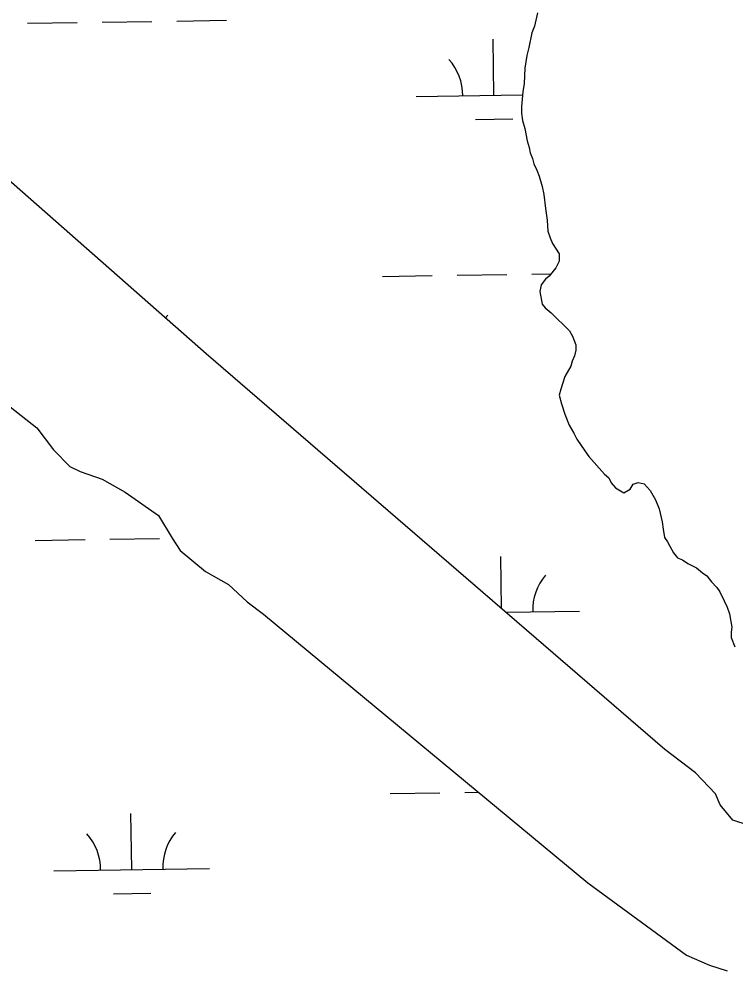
# Model space of a CAD drawing. Extents: x 3807117 to 3845308, y 337856 to 363736.
# Drawn here: x 3833925 to 3834386, y 360775 to 361386 of the extents above; entities that cross this region are included whole.
import ezdxf

# ---------------------------------------------------------------- set-up
doc = ezdxf.new("R2010")
doc.units = 0
doc.layers.add('V-TOPO-SHOR', color=7, linetype='Continuous')
doc.layers.add('V-WETL-SWMP', color=7, linetype='Continuous')

msp = doc.modelspace()

# ---------------------------------------------------------------- linework, layer by layer
at = {"layer": 'V-TOPO-SHOR'}
for p, q in [((3834045.73, 361170.89), (3833700.69, 361474.63)), ((3834258.92, 361390.22), (3834257.13, 361381.69)), ((3834257.13, 361381.69), (3834255.28, 361377.41)), ((3834255.28, 361377.41), (3834253.5, 361367.92)), ((3834253.5, 361367.92), (3834252.14, 361362.7)), ((3834252.14, 361362.7), (3834250.81, 361354.64)), ((3834250.81, 361354.64), (3834250.45, 361344.7)), ((3834249.56, 361339.49), (3834248.72, 361330.01)), ((3834250.45, 361344.7), (3834249.56, 361339.49)), ((3834248.72, 361330.01), (3834248.77, 361325.76)), ((3834248.77, 361325.76), (3834249.3, 361321.03)), ((3834249.3, 361321.03), (3834250.77, 361315.84)), ((3834250.77, 361315.84), (3834252.29, 361307.81)), ((3834252.29, 361307.81), (3834253.75, 361303.57)), ((3834253.75, 361303.57), (3834254.26, 361300.27)), ((3834254.26, 361300.27), (3834255.73, 361296.5)), ((3834255.73, 361296.5), (3834256.71, 361293.2)), ((3834256.71, 361293.2), (3834258.65, 361288.96)), ((3834258.65, 361288.96), (3834260.11, 361285.19)), ((3834260.11, 361285.19), (3834262.08, 361278.59)), ((3834262.08, 361278.59), (3834263.08, 361273.39)), ((3834263.08, 361273.39), (3834264.13, 361264.42)), ((3834264.13, 361264.42), (3834265.16, 361256.86)), ((3834265.16, 361256.86), (3834265.72, 361249.77)), ((3834265.72, 361249.77), (3834267.19, 361245.52)), ((3834267.19, 361245.52), (3834268.65, 361241.75)), ((3834268.65, 361241.75), (3834272.98, 361235.18)), ((3834272.98, 361235.18), (3834273.03, 361230.45)), ((3834273.03, 361230.45), (3834270.72, 361226.16)), ((3834270.72, 361226.16), (3834266.52, 361220.91)), ((3834264.17, 361218.99), (3834261.38, 361215.17)), ((3834266.52, 361220.91), (3834264.17, 361218.99)), ((3834261.38, 361215.17), (3834260.48, 361210.91)), ((3834260.48, 361210.91), (3834261.99, 361202.88)), ((3834261.99, 361202.88), (3834263.91, 361200.53)), ((3834263.91, 361200.53), (3834267.73, 361197.27)), ((3834267.73, 361197.27), (3834279.69, 361185.57)), ((3834279.69, 361185.57), (3834281.62, 361182.28)), ((3834281.62, 361182.28), (3834283.58, 361176.62)), ((3834283.58, 361176.62), (3834283.62, 361173.31)), ((3834341.04, 360916.35), (3834045.73, 361170.89)), ((3834282.72, 361169.52), (3834281.33, 361166.19)), ((3834283.62, 361173.31), (3834282.72, 361169.52)), ((3834280.42, 361162.87), (3834276.71, 361156.2)), ((3834281.33, 361166.19), (3834280.42, 361162.87)), ((3834276.71, 361156.2), (3834273.97, 361148.13)), ((3834273.97, 361148.13), (3834273.06, 361144.33)), ((3834273.06, 361144.33), (3834274.55, 361138.67)), ((3834274.55, 361138.67), (3834276.51, 361132.07)), ((3833919.78, 361136.81), (3833936.96, 361123.28)), ((3834276.51, 361132.07), (3834279.43, 361125)), ((3834279.43, 361125), (3834282.33, 361119.83)), ((3833936.96, 361123.28), (3833947.53, 361109.21)), ((3834282.33, 361119.83), (3834284.27, 361116.07)), ((3834284.27, 361116.07), (3834289.56, 361108.55)), ((3833947.53, 361109.21), (3833958.07, 361098.44)), ((3834289.56, 361108.55), (3834291.97, 361104.8)), ((3834291.97, 361104.8), (3834302.03, 361093.55)), ((3833958.07, 361098.44), (3833964.73, 361095.21)), ((3833964.73, 361095.21), (3833978.98, 361090.16)), ((3833978.98, 361090.16), (3833993.74, 361081.81)), ((3834302.03, 361093.55), (3834304.89, 361091.22)), ((3834304.89, 361091.22), (3834306.35, 361087.92)), ((3834306.35, 361087.92), (3834309.23, 361084.65)), ((3834309.23, 361084.65), (3834314.47, 361081.39)), ((3834314.47, 361081.39), (3834318.7, 361083.81)), ((3834318.7, 361083.81), (3834320.56, 361087.14)), ((3834320.56, 361087.14), (3834323.86, 361088.12)), ((3834323.86, 361088.12), (3834327.65, 361087.22)), ((3834327.65, 361087.22), (3834331.49, 361083)), ((3834331.49, 361083), (3834334.87, 361076.89)), ((3833993.74, 361081.81), (3834015.2, 361066.92)), ((3834334.87, 361076.89), (3834337.3, 361071.24)), ((3834337.3, 361071.24), (3834339.28, 361062.75)), ((3834015.2, 361066.92), (3834023.89, 361052.35)), ((3834339.28, 361062.75), (3834339.81, 361058.02)), ((3834339.81, 361058.02), (3834340.82, 361052.83)), ((3834023.89, 361052.35), (3834029.18, 361044.36)), ((3834340.82, 361052.83), (3834342.74, 361050.01)), ((3834342.74, 361050.01), (3834344.19, 361047.19)), ((3834344.19, 361047.19), (3834346.61, 361042.96)), ((3834029.18, 361044.36), (3834045.42, 361030.82)), ((3834346.61, 361042.96), (3834349.01, 361039.67)), ((3834349.01, 361039.67), (3834352.34, 361038.29)), ((3834352.34, 361038.29), (3834355.68, 361035.96)), ((3834355.68, 361035.96), (3834361.39, 361033.19)), ((3834361.39, 361033.19), (3834365.21, 361029.92)), ((3834045.42, 361030.82), (3834060.19, 361022.47)), ((3834365.21, 361029.92), (3834368.07, 361028.06)), ((3834368.07, 361028.06), (3834370.95, 361024.3)), ((3834060.19, 361022.47), (3834072.14, 361011.25)), ((3834370.95, 361024.3), (3834374.3, 361020.56)), ((3834374.3, 361020.56), (3834376.23, 361017.74)), ((3834376.23, 361017.74), (3834379.13, 361012.09)), ((3834072.14, 361011.25), (3834082.64, 361003.33)), ((3834379.13, 361012.09), (3834381.07, 361007.86)), ((3834082.64, 361003.33), (3834291.38, 360830.61)), ((3834381.07, 361007.86), (3834382.54, 361003.62)), ((3834382.54, 361003.62), (3834384.06, 360995.12)), ((3834384.06, 360995.12), (3834383.62, 360991.8)), ((3834383.62, 360991.8), (3834383.66, 360988.49)), ((3834383.66, 360988.49), (3834386.09, 360982.36)), ((3834360.61, 360901.43), (3834341.04, 360916.35)), ((3834373.54, 360887.85), (3834360.61, 360901.43)), ((3834376.46, 360880.79), (3834373.54, 360887.85)), ((3834384.61, 360870.94), (3834376.46, 360880.79)), ((3834394.58, 360867.74), (3834384.61, 360870.94)), ((3834291.38, 360830.61), (3834354.84, 360784.01)), ((3834354.84, 360784.01), (3834369.58, 360777.56)), ((3834369.58, 360777.56), (3834380.98, 360773.9))]:
    msp.add_line(p, q, dxfattribs=at)
at = {"layer": 'V-WETL-SWMP'}
for p, q in [((3834045.73, 361170.89), (3833700.69, 361474.63)), ((3834258.92, 361390.22), (3834257.13, 361381.69)), ((3833930.92, 361383.49), (3833962.91, 361383.97)), ((3833978.91, 361384.21), (3834010.91, 361384.69)), ((3834026.91, 361384.93), (3834058.9, 361385.41)), ((3834257.13, 361381.69), (3834255.28, 361377.41)), ((3834255.28, 361377.41), (3834253.5, 361367.92)), ((3834230.96, 361337.24), (3834230.42, 361373.24)), ((3834253.5, 361367.92), (3834252.14, 361362.7)), ((3834252.14, 361362.7), (3834250.81, 361354.64)), ((3834250.81, 361354.64), (3834250.45, 361344.7)), ((3834249.56, 361339.49), (3834248.72, 361330.01)), ((3834250.45, 361344.7), (3834249.56, 361339.49)), ((3834180.96, 361336.49), (3834249.39, 361337.52)), ((3834248.72, 361330.01), (3834248.77, 361325.76)), ((3834219.19, 361321.63), (3834243.19, 361321.99)), ((3834248.77, 361325.76), (3834249.3, 361321.03)), ((3834249.3, 361321.03), (3834250.77, 361315.84)), ((3834250.77, 361315.84), (3834252.29, 361307.81)), ((3834252.29, 361307.81), (3834253.75, 361303.57)), ((3834253.75, 361303.57), (3834254.26, 361300.27)), ((3834254.26, 361300.27), (3834255.73, 361296.5)), ((3834255.73, 361296.5), (3834256.71, 361293.2)), ((3834256.71, 361293.2), (3834258.65, 361288.96)), ((3834258.65, 361288.96), (3834260.11, 361285.19)), ((3834260.11, 361285.19), (3834262.08, 361278.59)), ((3834262.08, 361278.59), (3834263.08, 361273.39)), ((3834263.08, 361273.39), (3834264.13, 361264.42)), ((3834264.13, 361264.42), (3834265.16, 361256.86)), ((3834265.16, 361256.86), (3834265.72, 361249.77)), ((3834265.72, 361249.77), (3834267.19, 361245.52)), ((3834267.19, 361245.52), (3834268.65, 361241.75)), ((3834268.65, 361241.75), (3834272.98, 361235.18)), ((3834272.98, 361235.18), (3834273.03, 361230.45)), ((3834273.03, 361230.45), (3834270.72, 361226.16)), ((3834270.72, 361226.16), (3834266.52, 361220.91)), ((3834159.29, 361220.72), (3834191.28, 361221.2)), ((3834207.28, 361221.44), (3834239.28, 361221.92)), ((3834255.28, 361222.16), (3834267.67, 361222.35)), ((3834264.17, 361218.99), (3834261.38, 361215.17)), ((3834266.52, 361220.91), (3834264.17, 361218.99)), ((3834261.38, 361215.17), (3834260.48, 361210.91)), ((3834260.48, 361210.91), (3834261.99, 361202.88)), ((3834261.99, 361202.88), (3834263.91, 361200.53)), ((3834263.91, 361200.53), (3834267.73, 361197.27)), ((3834267.73, 361197.27), (3834279.69, 361185.57)), ((3834279.69, 361185.57), (3834281.62, 361182.28)), ((3834281.62, 361182.28), (3834283.58, 361176.62)), ((3834283.58, 361176.62), (3834283.62, 361173.31)), ((3834341.04, 360916.35), (3834045.73, 361170.89)), ((3834282.72, 361169.52), (3834281.33, 361166.19)), ((3834283.62, 361173.31), (3834282.72, 361169.52)), ((3834280.42, 361162.87), (3834276.71, 361156.2)), ((3834281.33, 361166.19), (3834280.42, 361162.87)), ((3834276.71, 361156.2), (3834273.97, 361148.13)), ((3834273.97, 361148.13), (3834273.06, 361144.33)), ((3834273.06, 361144.33), (3834274.55, 361138.67)), ((3834274.55, 361138.67), (3834276.51, 361132.07)), ((3833919.78, 361136.81), (3833936.96, 361123.28)), ((3834276.51, 361132.07), (3834279.43, 361125)), ((3834279.43, 361125), (3834282.33, 361119.83)), ((3833936.96, 361123.28), (3833947.53, 361109.21)), ((3834282.33, 361119.83), (3834284.27, 361116.07)), ((3834284.27, 361116.07), (3834289.56, 361108.55)), ((3833947.53, 361109.21), (3833958.07, 361098.44)), ((3834289.56, 361108.55), (3834291.97, 361104.8)), ((3834291.97, 361104.8), (3834302.03, 361093.55)), ((3833958.07, 361098.44), (3833964.73, 361095.21)), ((3833964.73, 361095.21), (3833978.98, 361090.16)), ((3833978.98, 361090.16), (3833993.74, 361081.81)), ((3834302.03, 361093.55), (3834304.89, 361091.22)), ((3834304.89, 361091.22), (3834306.35, 361087.92)), ((3834306.35, 361087.92), (3834309.23, 361084.65)), ((3834309.23, 361084.65), (3834314.47, 361081.39)), ((3834314.47, 361081.39), (3834318.7, 361083.81)), ((3834318.7, 361083.81), (3834320.56, 361087.14)), ((3834320.56, 361087.14), (3834323.86, 361088.12)), ((3834323.86, 361088.12), (3834327.65, 361087.22)), ((3834327.65, 361087.22), (3834331.49, 361083)), ((3834331.49, 361083), (3834334.87, 361076.89)), ((3833993.74, 361081.81), (3834015.2, 361066.92)), ((3834334.87, 361076.89), (3834337.3, 361071.24)), ((3834337.3, 361071.24), (3834339.28, 361062.75)), ((3834015.2, 361066.92), (3834023.89, 361052.35)), ((3834339.28, 361062.75), (3834339.81, 361058.02)), ((3834339.81, 361058.02), (3834340.82, 361052.83)), ((3833983.89, 361051.57), (3834015.89, 361052.05)), ((3834023.89, 361052.35), (3834029.18, 361044.36)), ((3834340.82, 361052.83), (3834342.74, 361050.01)), ((3833935.9, 361050.86), (3833967.89, 361051.34)), ((3834342.74, 361050.01), (3834344.19, 361047.19)), ((3834344.19, 361047.19), (3834346.61, 361042.96)), ((3834029.18, 361044.36), (3834045.42, 361030.82)), ((3834235.91, 361006.97), (3834235.4, 361040.6)), ((3834346.61, 361042.96), (3834349.01, 361039.67)), ((3834349.01, 361039.67), (3834352.34, 361038.29)), ((3834352.34, 361038.29), (3834355.68, 361035.96)), ((3834355.68, 361035.96), (3834361.39, 361033.19)), ((3834361.39, 361033.19), (3834365.21, 361029.92)), ((3834045.42, 361030.82), (3834060.19, 361022.47)), ((3834365.21, 361029.92), (3834368.07, 361028.06)), ((3834368.07, 361028.06), (3834370.95, 361024.3)), ((3834060.19, 361022.47), (3834072.14, 361011.25)), ((3834370.95, 361024.3), (3834374.3, 361020.56)), ((3834374.3, 361020.56), (3834376.23, 361017.74)), ((3834376.23, 361017.74), (3834379.13, 361012.09)), ((3834072.14, 361011.25), (3834082.64, 361003.33)), ((3834379.13, 361012.09), (3834381.07, 361007.86)), ((3834082.64, 361003.33), (3834291.38, 360830.61)), ((3834238.6, 361004.64), (3834285.94, 361005.35)), ((3834381.07, 361007.86), (3834382.54, 361003.62)), ((3834382.54, 361003.62), (3834384.06, 360995.12)), ((3834384.06, 360995.12), (3834383.62, 360991.8)), ((3834383.62, 360991.8), (3834383.66, 360988.49)), ((3834383.66, 360988.49), (3834386.09, 360982.36)), ((3834360.61, 360901.43), (3834341.04, 360916.35)), ((3834373.54, 360887.85), (3834360.61, 360901.43)), ((3834164.27, 360888.08), (3834196.26, 360888.56)), ((3834212.26, 360888.8), (3834220.89, 360888.93)), ((3834376.46, 360880.79), (3834373.54, 360887.85)), ((3834384.61, 360870.94), (3834376.46, 360880.79)), ((3833997.92, 360839.16), (3833997.38, 360875.15)), ((3834394.58, 360867.74), (3834384.61, 360870.94)), ((3833947.92, 360838.41), (3834047.91, 360839.91)), ((3834291.38, 360830.61), (3834354.84, 360784.01)), ((3833986.15, 360823.55), (3834010.15, 360823.91)), ((3834354.84, 360784.01), (3834369.58, 360777.56)), ((3834369.58, 360777.56), (3834380.98, 360773.9))]:
    msp.add_line(p, q, dxfattribs=at)
for centre, start, end in [((3834175.71, 361336.89), 0.08653, 41.63019), ((3834048.17, 361173.1), 140.08653, 143.96579), ((3834291.17, 361005.91), 140.08653, 181.63019), ((3833942.67, 360838.8), 0.08653, 41.63019), ((3834053.15, 360840.46), 140.08653, 181.63019)]:
    msp.add_arc(centre, 35.25, start, end, dxfattribs=at)

doc.saveas('drawing.dxf')
